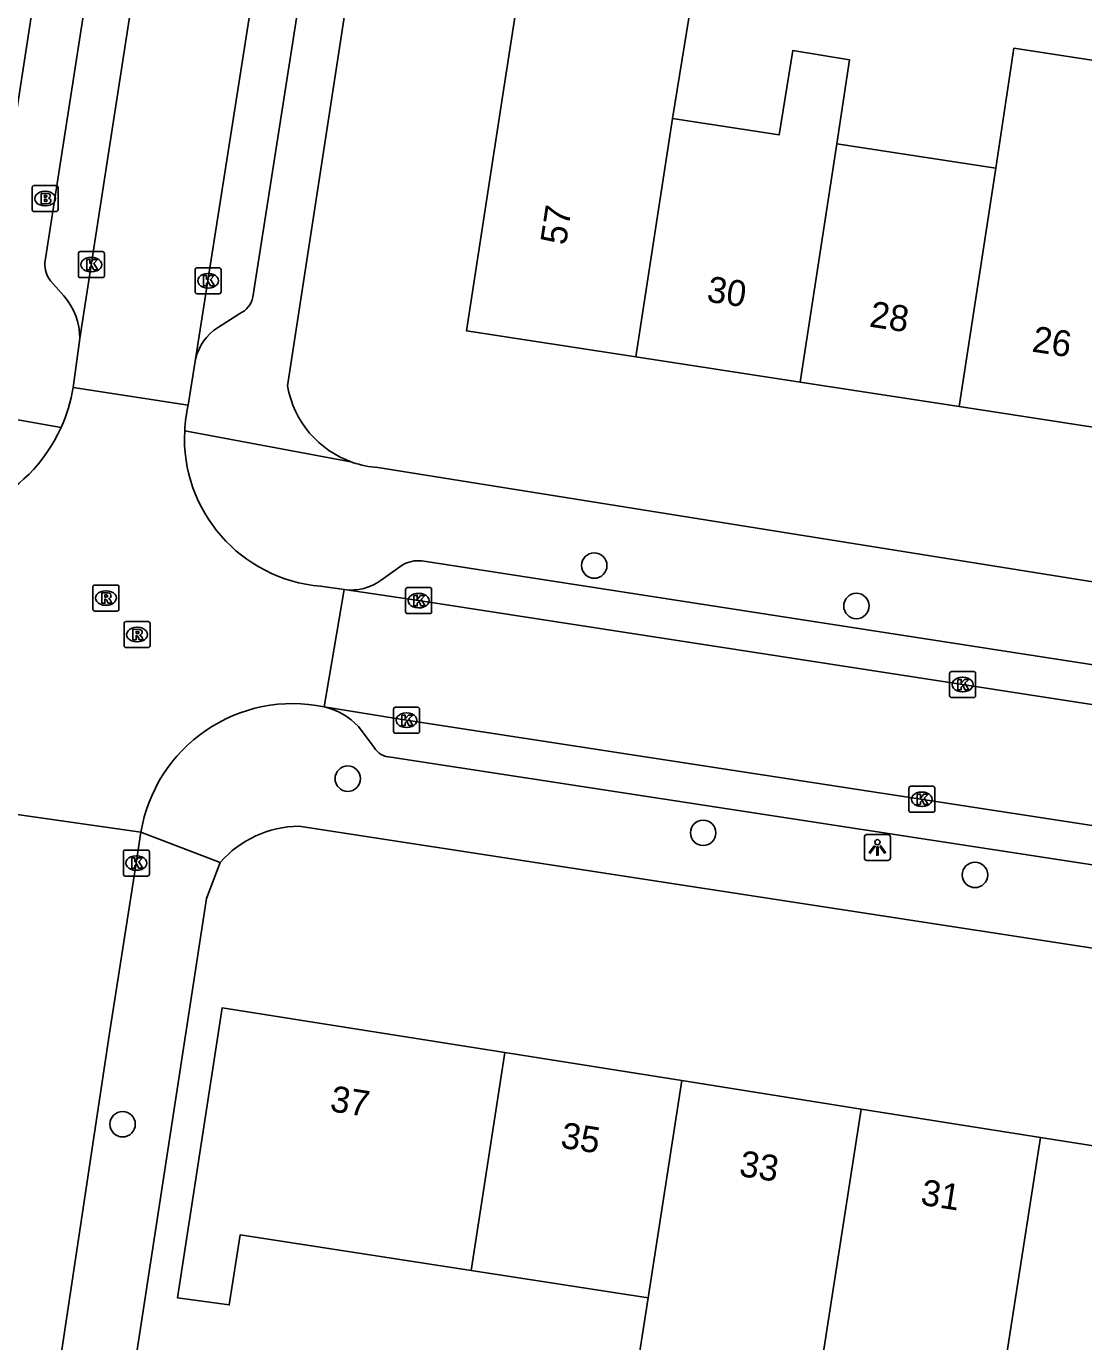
# Model space of a CAD drawing. Extents: x 161486 to 162249, y 379484 to 380829.
# Drawn here: x 162006.5 to 162047.2, y 380504.4 to 380555 of the extents above; entities that cross this region are included whole.
import ezdxf

# ---------------------------------------------------------------- set-up
doc = ezdxf.new("R2010")
doc.units = 0
for name, color, linetype in [('IMGEO_Boom', 7, 'Continuous'), ('IMGEO_Brandkraan', 7, 'Continuous'), ('IMGEO_Kolk', 7, 'Continuous'), ('IMGEO_Lichtpunt', 7, 'Continuous'), ('IMGEO_Pand', 7, 'Continuous'), ('IMGEO_Pand_nummerreeks', 7, 'Continuous'), ('IMGEO_Rijbaan_lokaal_open', 7, 'Continuous'), ('IMGEO_Rioolput', 7, 'Continuous'), ('IMGEO_Voetpad_open', 7, 'Continuous')]:
    doc.layers.add(name, color=color, linetype=linetype)

msp = doc.modelspace()

# ---------------------------------------------------------------- linework, layer by layer
at = {"layer": 'IMGEO_Boom'}
for centre in [(162028.383, 380534.281), (162038.474, 380532.725), (162018.894, 380526.08), (162032.575, 380523.995), (162043.038, 380522.375), (162010.228, 380512.781)]:
    msp.add_circle(centre, 0.489, dxfattribs=at)
at = {"layer": 'IMGEO_Brandkraan'}
for p, q in [((162006.744, 380547.979), (162006.744, 380548.831)), ((162006.819, 380548.905), (162007.671, 380548.905)), ((162007.232, 380548.685), (162007.257, 380548.685)), ((162007.745, 380548.831), (162007.745, 380547.979)), ((162007.671, 380547.905), (162006.819, 380547.905)), ((162007.255, 380548.125), (162007.23, 380548.125))]:
    msp.add_line(p, q, dxfattribs=at)
for points in [[(162006.744, 380547.979), (162006.744, 380548.831)], [(162006.819, 380548.905), (162007.671, 380548.905)], [(162007.745, 380548.831), (162007.745, 380547.979)], [(162007.092, 380548.605), (162007.092, 380548.205), (162007.305, 380548.205)], [(162007.323, 380548.605), (162007.092, 380548.605)], [(162007.271, 380548.524), (162007.217, 380548.524), (162007.217, 380548.448)], [(162007.217, 380548.448), (162007.27, 380548.448)], [(162007.279, 380548.372), (162007.217, 380548.372), (162007.217, 380548.291)], [(162007.217, 380548.291), (162007.279, 380548.291)], [(162007.671, 380547.905), (162006.819, 380547.905)]]:
    msp.add_lwpolyline(points, dxfattribs=at)
for centre, radius, start, end in [((162006.821, 380548.829), 0.0765, 91.552, 178.448), ((162006.821, 380548.829), 0.0765, 91.552, 178.448), ((162007.669, 380548.829), 0.0765, 1.552, 88.448), ((162007.669, 380548.829), 0.0765, 1.552, 88.448), ((162007.272, 380548.486), 0.0379, 267.8285, 90.9355), ((162007.28, 380548.331), 0.0404, 269.8759, 90.5077), ((162007.311, 380548.456), 0.251, 268.6676, 293.5347), ((162007.327, 380548.46), 0.145, 59.4692, 91.5367), ((162007.352, 380548.507), 0.0922, 285.5137, 58.1501), ((162007.357, 380548.315), 0.105, 301.3115, 78.989), ((162006.821, 380547.981), 0.0765, 181.552, 268.448), ((162006.821, 380547.981), 0.0765, 181.552, 268.448), ((162007.669, 380547.981), 0.0765, 271.552, 358.448), ((162007.669, 380547.981), 0.0765, 271.552, 358.448)]:
    msp.add_arc(centre, radius, start, end, dxfattribs=at)
for centre, major_axis, ratio, start_param, end_param in [((162007.231, 380548.405), (-0.387, 0.002), 0.722429, 4.712389, 7.853982), ((162007.256, 380548.405), (-0.39, 0.002), 0.717154, 1.570796, 4.712389)]:
    msp.add_ellipse(centre, major_axis=major_axis, ratio=ratio, start_param=start_param, end_param=end_param, dxfattribs=at)
at = {"layer": 'IMGEO_Kolk'}
for p, q in [((162008.524, 380545.437), (162008.524, 380546.289)), ((162008.599, 380546.363), (162009.451, 380546.363)), ((162009.525, 380546.289), (162009.525, 380545.437)), ((162009.012, 380546.143), (162009.037, 380546.143)), ((162013.019, 380544.815), (162013.019, 380545.667)), ((162013.094, 380545.741), (162013.946, 380545.741)), ((162014.02, 380545.667), (162014.02, 380544.815)), ((162009.451, 380545.363), (162008.599, 380545.363)), ((162009.035, 380545.583), (162009.01, 380545.583)), ((162013.507, 380545.521), (162013.532, 380545.521)), ((162013.946, 380544.741), (162013.094, 380544.741)), ((162013.53, 380544.961), (162013.505, 380544.961)), ((162021.123, 380532.505), (162021.123, 380533.357)), ((162021.198, 380533.431), (162022.05, 380533.431)), ((162021.611, 380533.211), (162021.636, 380533.211)), ((162022.124, 380533.357), (162022.124, 380532.505)), ((162021.634, 380532.651), (162021.609, 380532.651)), ((162022.05, 380532.431), (162021.198, 380532.431)), ((162042.061, 380529.275), (162042.061, 380530.127)), ((162042.136, 380530.201), (162042.988, 380530.201)), ((162042.549, 380529.981), (162042.574, 380529.981)), ((162043.062, 380530.127), (162043.062, 380529.275)), ((162042.988, 380529.201), (162042.136, 380529.201)), ((162042.572, 380529.421), (162042.547, 380529.421)), ((162020.657, 380527.902), (162020.657, 380528.754)), ((162020.732, 380528.828), (162021.584, 380528.828)), ((162021.145, 380528.608), (162021.17, 380528.608)), ((162021.658, 380528.754), (162021.658, 380527.902)), ((162021.168, 380528.048), (162021.143, 380528.048)), ((162021.584, 380527.828), (162020.732, 380527.828)), ((162040.492, 380524.86), (162040.492, 380525.712)), ((162040.567, 380525.786), (162041.419, 380525.786)), ((162040.98, 380525.566), (162041.005, 380525.566)), ((162041.493, 380525.712), (162041.493, 380524.86)), ((162041.003, 380525.006), (162040.978, 380525.006)), ((162041.419, 380524.786), (162040.567, 380524.786)), ((162010.256, 380522.406), (162010.256, 380523.258)), ((162010.331, 380523.332), (162011.183, 380523.332)), ((162010.744, 380523.112), (162010.769, 380523.112)), ((162011.257, 380523.258), (162011.257, 380522.406)), ((162010.767, 380522.552), (162010.742, 380522.552)), ((162011.183, 380522.332), (162010.331, 380522.332))]:
    msp.add_line(p, q, dxfattribs=at)
for points in [[(162008.524, 380545.437), (162008.524, 380546.289)], [(162008.599, 380546.363), (162009.451, 380546.363)], [(162009.525, 380546.289), (162009.525, 380545.437)], [(162008.845, 380546.063), (162008.968, 380546.063), (162008.968, 380545.912), (162009.098, 380546.063), (162009.262, 380546.063), (162009.116, 380545.912), (162009.269, 380545.663), (162009.117, 380545.663), (162009.032, 380545.827), (162008.968, 380545.76), (162008.968, 380545.663), (162008.845, 380545.663), (162008.845, 380546.063)], [(162013.019, 380544.815), (162013.019, 380545.667)], [(162013.094, 380545.741), (162013.946, 380545.741)], [(162014.02, 380545.667), (162014.02, 380544.815)], [(162009.451, 380545.363), (162008.599, 380545.363)], [(162013.34, 380545.441), (162013.463, 380545.441), (162013.463, 380545.29), (162013.593, 380545.441), (162013.757, 380545.441), (162013.611, 380545.29), (162013.764, 380545.041), (162013.612, 380545.041), (162013.527, 380545.205), (162013.463, 380545.138), (162013.463, 380545.041), (162013.34, 380545.041), (162013.34, 380545.441)], [(162013.946, 380544.741), (162013.094, 380544.741)], [(162021.123, 380532.505), (162021.123, 380533.357)], [(162021.198, 380533.431), (162022.05, 380533.431)], [(162021.444, 380533.131), (162021.567, 380533.131), (162021.567, 380532.98), (162021.697, 380533.131), (162021.861, 380533.131), (162021.715, 380532.98), (162021.868, 380532.731), (162021.716, 380532.731), (162021.631, 380532.895), (162021.567, 380532.828), (162021.567, 380532.731), (162021.444, 380532.731), (162021.444, 380533.131)], [(162022.124, 380533.357), (162022.124, 380532.505)], [(162022.05, 380532.431), (162021.198, 380532.431)], [(162042.061, 380529.275), (162042.061, 380530.127)], [(162042.136, 380530.201), (162042.988, 380530.201)], [(162043.062, 380530.127), (162043.062, 380529.275)], [(162042.382, 380529.901), (162042.505, 380529.901), (162042.505, 380529.75), (162042.635, 380529.901), (162042.799, 380529.901), (162042.653, 380529.75), (162042.806, 380529.501), (162042.654, 380529.501), (162042.569, 380529.665), (162042.505, 380529.598), (162042.505, 380529.501), (162042.382, 380529.501), (162042.382, 380529.901)], [(162042.988, 380529.201), (162042.136, 380529.201)], [(162020.657, 380527.902), (162020.657, 380528.754)], [(162020.732, 380528.828), (162021.584, 380528.828)], [(162020.978, 380528.528), (162021.101, 380528.528), (162021.101, 380528.377), (162021.231, 380528.528), (162021.395, 380528.528), (162021.249, 380528.377), (162021.402, 380528.128), (162021.25, 380528.128), (162021.165, 380528.292), (162021.101, 380528.225), (162021.101, 380528.128), (162020.978, 380528.128), (162020.978, 380528.528)], [(162021.658, 380528.754), (162021.658, 380527.902)], [(162021.584, 380527.828), (162020.732, 380527.828)], [(162040.492, 380524.86), (162040.492, 380525.712)], [(162040.567, 380525.786), (162041.419, 380525.786)], [(162040.813, 380525.486), (162040.936, 380525.486), (162040.936, 380525.335), (162041.066, 380525.486), (162041.23, 380525.486), (162041.084, 380525.335), (162041.237, 380525.086), (162041.085, 380525.086), (162041, 380525.25), (162040.936, 380525.183), (162040.936, 380525.086), (162040.813, 380525.086), (162040.813, 380525.486)], [(162041.493, 380525.712), (162041.493, 380524.86)], [(162041.419, 380524.786), (162040.567, 380524.786)], [(162010.256, 380522.406), (162010.256, 380523.258)], [(162010.331, 380523.332), (162011.183, 380523.332)], [(162010.577, 380523.032), (162010.7, 380523.032), (162010.7, 380522.881), (162010.83, 380523.032), (162010.994, 380523.032), (162010.848, 380522.881), (162011.001, 380522.632), (162010.849, 380522.632), (162010.764, 380522.796), (162010.7, 380522.729), (162010.7, 380522.632), (162010.577, 380522.632), (162010.577, 380523.032)], [(162011.257, 380523.258), (162011.257, 380522.406)], [(162011.183, 380522.332), (162010.331, 380522.332)]]:
    msp.add_lwpolyline(points, dxfattribs=at)
for centre, start, end in [((162008.601, 380546.287), 91.552, 178.448), ((162008.601, 380546.287), 91.552, 178.448), ((162009.449, 380546.287), 1.552, 88.448), ((162009.449, 380546.287), 1.552, 88.448), ((162013.096, 380545.665), 91.552, 178.448), ((162013.096, 380545.665), 91.552, 178.448), ((162013.944, 380545.665), 1.552, 88.448), ((162013.944, 380545.665), 1.552, 88.448), ((162008.601, 380545.439), 181.552, 268.448), ((162008.601, 380545.439), 181.552, 268.448), ((162009.449, 380545.439), 271.552, 358.448), ((162009.449, 380545.439), 271.552, 358.448), ((162013.096, 380544.817), 181.552, 268.448), ((162013.096, 380544.817), 181.552, 268.448), ((162013.944, 380544.817), 271.552, 358.448), ((162013.944, 380544.817), 271.552, 358.448), ((162021.2, 380533.355), 91.552, 178.448), ((162021.2, 380533.355), 91.552, 178.448), ((162022.048, 380533.355), 1.552, 88.448), ((162022.048, 380533.355), 1.552, 88.448), ((162021.2, 380532.507), 181.552, 268.448), ((162021.2, 380532.507), 181.552, 268.448), ((162022.048, 380532.507), 271.552, 358.448), ((162022.048, 380532.507), 271.552, 358.448), ((162042.138, 380530.125), 91.552, 178.448), ((162042.138, 380530.125), 91.552, 178.448), ((162042.986, 380530.125), 1.552, 88.448), ((162042.986, 380530.125), 1.552, 88.448), ((162042.138, 380529.277), 181.552, 268.448), ((162042.138, 380529.277), 181.552, 268.448), ((162042.986, 380529.277), 271.552, 358.448), ((162042.986, 380529.277), 271.552, 358.448), ((162020.734, 380528.752), 91.552, 178.448), ((162020.734, 380528.752), 91.552, 178.448), ((162021.582, 380528.752), 1.552, 88.448), ((162021.582, 380528.752), 1.552, 88.448), ((162020.734, 380527.904), 181.552, 268.448), ((162020.734, 380527.904), 181.552, 268.448), ((162021.582, 380527.904), 271.552, 358.448), ((162021.582, 380527.904), 271.552, 358.448), ((162040.569, 380525.71), 91.552, 178.448), ((162040.569, 380525.71), 91.552, 178.448), ((162041.417, 380525.71), 1.552, 88.448), ((162041.417, 380525.71), 1.552, 88.448), ((162040.569, 380524.862), 181.552, 268.448), ((162040.569, 380524.862), 181.552, 268.448), ((162041.417, 380524.862), 271.552, 358.448), ((162041.417, 380524.862), 271.552, 358.448), ((162010.333, 380523.256), 91.552, 178.448), ((162010.333, 380523.256), 91.552, 178.448), ((162011.181, 380523.256), 1.552, 88.448), ((162011.181, 380523.256), 1.552, 88.448), ((162010.333, 380522.408), 181.552, 268.448), ((162010.333, 380522.408), 181.552, 268.448), ((162011.181, 380522.408), 271.552, 358.448), ((162011.181, 380522.408), 271.552, 358.448)]:
    msp.add_arc(centre, 0.0765, start, end, dxfattribs=at)
for centre, major_axis, ratio, start_param, end_param in [((162009.011, 380545.863), (-0.387, 0.002), 0.722429, 4.712389, 7.853982), ((162009.036, 380545.863), (-0.39, 0.002), 0.717154, 1.570796, 4.712389), ((162013.506, 380545.241), (-0.387, 0.002), 0.722429, 4.712389, 7.853982), ((162013.531, 380545.241), (-0.39, 0.002), 0.717154, 1.570796, 4.712389), ((162021.61, 380532.931), (-0.387, 0.002), 0.722429, 4.712389, 7.853982), ((162021.635, 380532.931), (-0.39, 0.002), 0.717154, 1.570796, 4.712389), ((162042.548, 380529.701), (-0.387, 0.002), 0.722429, 4.712389, 7.853982), ((162042.573, 380529.701), (-0.39, 0.002), 0.717154, 1.570796, 4.712389), ((162021.144, 380528.328), (-0.387, 0.002), 0.722429, 4.712389, 7.853982), ((162021.169, 380528.328), (-0.39, 0.002), 0.717154, 1.570796, 4.712389), ((162040.979, 380525.286), (-0.387, 0.002), 0.722429, 4.712389, 7.853982), ((162041.004, 380525.286), (-0.39, 0.002), 0.717154, 1.570796, 4.712389), ((162010.743, 380522.832), (-0.387, 0.002), 0.722429, 4.712389, 7.853982), ((162010.768, 380522.832), (-0.39, 0.002), 0.717154, 1.570796, 4.712389)]:
    msp.add_ellipse(centre, major_axis=major_axis, ratio=ratio, start_param=start_param, end_param=end_param, dxfattribs=at)
at = {"layer": 'IMGEO_Lichtpunt'}
for p, q in [((162039.686, 380523.931), (162038.878, 380523.931)), ((162039.686, 380523.931), (162038.878, 380523.931)), ((162038.784, 380523.836), (162038.784, 380523.029)), ((162038.784, 380523.836), (162038.784, 380523.029)), ((162039.78, 380523.029), (162039.78, 380523.836)), ((162039.78, 380523.029), (162039.78, 380523.836)), ((162038.878, 380522.935), (162039.686, 380522.935)), ((162038.878, 380522.935), (162039.686, 380522.935))]:
    msp.add_line(p, q, dxfattribs=at)
for points in [[(162039.158, 380523.5), (162039.197, 380523.472), (162039.009, 380523.21), (162038.971, 380523.237), (162039.158, 380523.5)], [(162039.26, 380523.452), (162039.307, 380523.452), (162039.307, 380523.13), (162039.26, 380523.13), (162039.26, 380523.452)], [(162039.37, 380523.472), (162039.408, 380523.499), (162039.595, 380523.237), (162039.556, 380523.209), (162039.37, 380523.472)]]:
    msp.add_lwpolyline(points, dxfattribs=at)
msp.add_circle((162039.283, 380523.634), 0.0994, dxfattribs=at)
for centre, start, end in [((162038.878, 380523.836), 90, 180), ((162038.878, 380523.836), 90, 180), ((162039.686, 380523.836), 0, 90), ((162039.686, 380523.836), 0, 90), ((162038.878, 380523.029), 180, 270), ((162038.878, 380523.029), 180, 270), ((162039.686, 380523.029), 270, 0), ((162039.686, 380523.029), 270, 360)]:
    msp.add_arc(centre, 0.0946, start, end, dxfattribs=at)
at = {"layer": 'IMGEO_Pand'}
for points in [[(162029.98, 380542.31), (162023.467, 380543.312), (162024.878, 380552.488), (162025.73, 380558.026)], [(162028.986, 380557.525), (162032.293, 380557.017), (162031.391, 380551.486)], [(162031.391, 380551.486), (162035.496, 380550.855), (162036.025, 380554.099), (162038.212, 380553.742), (162037.716, 380550.514)], [(162043.839, 380549.572), (162044.539, 380554.192), (162050.623, 380553.257), (162050.29, 380551.09)], [(162031.391, 380551.486), (162029.98, 380542.31)], [(162037.716, 380550.514), (162036.305, 380541.338)], [(162037.716, 380550.514), (162043.839, 380549.572)], [(162043.839, 380549.572), (162042.429, 380540.396)], [(162036.305, 380541.338), (162029.98, 380542.31)], [(162042.429, 380540.396), (162036.305, 380541.338)], [(162048.503, 380539.462), (162042.429, 380540.396)], [(162023.64, 380507.149), (162014.755, 380508.525), (162014.336, 380505.825), (162012.338, 380506.104), (162014.066, 380517.261), (162024.941, 380515.538)], [(162023.64, 380507.149), (162024.941, 380515.538)], [(162024.941, 380515.538), (162031.75, 380514.46)], [(162031.75, 380514.46), (162030.452, 380506.094)], [(162031.75, 380514.46), (162038.657, 380513.366)], [(162036.899, 380502.036), (162037.362, 380505.024), (162038.657, 380513.366)], [(162038.657, 380513.366), (162045.558, 380512.273)], [(162044.268, 380503.955), (162045.558, 380512.273)], [(162045.558, 380512.273), (162052.404, 380511.188)], [(162030.452, 380506.094), (162023.64, 380507.149)], [(162036.899, 380502.036), (162036.841, 380501.665), (162029.931, 380502.737), (162030.452, 380506.094)]]:
    msp.add_lwpolyline(points, dxfattribs=at)
at = {"layer": 'IMGEO_Rijbaan_lokaal_open'}
for points in [[(162008.586, 380543.018), (162011.818, 380563.929)], [(162015.801, 380559.859), (162013.037, 380542.229)], [(162008.321, 380541.139), (162008.586, 380543.018)], [(162013.037, 380542.229), (162012.756, 380540.46)], [(162012.756, 380540.46), (162008.321, 380541.139)], [(162017.845, 380533.489), (162018.76, 380533.354)], [(162018.76, 380533.354), (162017.981, 380528.846)], [(162067.776, 380525.767), (162064.631, 380526.286), (162042.562, 380529.7), (162021.624, 380532.93), (162018.76, 380533.354)], [(162017.981, 380528.846), (162021.158, 380528.329), (162057.731, 380522.718), (162075.541, 380519.981), (162080.497, 380519.269)], [(162005.085, 380524.854), (162010.932, 380524.02)], [(162010.932, 380524.02), (162010.756, 380522.832), (162009.728, 380516.285), (162007.271, 380500), (162006.784, 380496.829)]]:
    msp.add_lwpolyline(points, dxfattribs=at)
for centre, radius, start, end in [((162002.354, 380542.08), 6.041, 335.6868, 351.0372), ((162018.225, 380539.193), 5.614, 166.951, 177.1462), ((162002.309, 380542.092), 6.087, 254.5191, 335.7592), ((162018.318, 380539.177), 5.708, 177.0411, 265.2426), ((162016.776, 380523.044), 5.925, 78.2713, 170.5226)]:
    msp.add_arc(centre, radius, start, end, dxfattribs=at)
at = {"layer": 'IMGEO_Rioolput'}
for p, q in [((162009.16, 380533.531), (162010.012, 380533.531)), ((162009.085, 380532.605), (162009.085, 380533.457)), ((162009.573, 380533.311), (162009.598, 380533.311)), ((162010.086, 380533.457), (162010.086, 380532.605)), ((162010.012, 380532.531), (162009.16, 380532.531)), ((162009.596, 380532.751), (162009.571, 380532.751)), ((162010.284, 380531.201), (162010.284, 380532.053)), ((162010.359, 380532.127), (162011.211, 380532.127)), ((162011.285, 380532.053), (162011.285, 380531.201)), ((162010.772, 380531.907), (162010.797, 380531.907)), ((162011.211, 380531.127), (162010.359, 380531.127)), ((162010.795, 380531.347), (162010.77, 380531.347))]:
    msp.add_line(p, q, dxfattribs=at)
for points in [[(162009.16, 380533.531), (162010.012, 380533.531)], [(162009.085, 380532.605), (162009.085, 380533.457)], [(162009.674, 380533.229), (162009.422, 380533.231), (162009.422, 380532.831)], [(162009.422, 380532.831), (162009.546, 380532.831), (162009.546, 380532.993), (162009.557, 380532.993)], [(162009.6, 380533.15), (162009.546, 380533.15), (162009.546, 380533.069)], [(162009.546, 380533.069), (162009.598, 380533.069)], [(162010.086, 380533.457), (162010.086, 380532.605)], [(162010.012, 380532.531), (162009.16, 380532.531)], [(162009.604, 380532.964), (162009.675, 380532.831), (162009.815, 380532.831), (162009.75, 380532.957)], [(162010.284, 380531.201), (162010.284, 380532.053)], [(162010.359, 380532.127), (162011.211, 380532.127)], [(162011.285, 380532.053), (162011.285, 380531.201)], [(162010.873, 380531.825), (162010.621, 380531.827), (162010.621, 380531.427)], [(162010.621, 380531.427), (162010.745, 380531.427), (162010.745, 380531.589), (162010.756, 380531.589)], [(162010.799, 380531.746), (162010.745, 380531.746), (162010.745, 380531.665)], [(162010.745, 380531.665), (162010.797, 380531.665)], [(162010.803, 380531.56), (162010.874, 380531.427), (162011.014, 380531.427), (162010.949, 380531.553)], [(162011.211, 380531.127), (162010.359, 380531.127)]]:
    msp.add_lwpolyline(points, dxfattribs=at)
for centre, radius, start, end in [((162009.162, 380533.455), 0.0765, 91.552, 178.448), ((162009.162, 380533.455), 0.0765, 91.552, 178.448), ((162010.01, 380533.455), 0.0765, 1.552, 88.448), ((162010.01, 380533.455), 0.0765, 1.552, 88.448), ((162009.556, 380532.94), 0.0533, 26.0293, 88.6989), ((162009.582, 380533.258), 0.19, 274.7715, 282.9687), ((162009.606, 380533.054), 0.0964, 77.0061, 93.1865), ((162009.62, 380533.111), 0.0378, 276.6634, 79.6772), ((162009.673, 380533.119), 0.109, 350.3612, 89.416), ((162009.671, 380533.119), 0.112, 277.5842, 350.9817), ((162009.655, 380532.904), 0.108, 29.5134, 73.7905), ((162009.162, 380532.607), 0.0765, 181.552, 268.448), ((162009.162, 380532.607), 0.0765, 181.552, 268.448), ((162010.01, 380532.607), 0.0765, 271.552, 358.448), ((162010.01, 380532.607), 0.0765, 271.552, 358.448), ((162010.361, 380532.051), 0.0765, 91.552, 178.448), ((162010.361, 380532.051), 0.0765, 91.552, 178.448), ((162011.209, 380532.051), 0.0765, 1.552, 88.448), ((162011.209, 380532.051), 0.0765, 1.552, 88.448), ((162010.755, 380531.536), 0.0533, 26.0293, 88.6989), ((162010.781, 380531.854), 0.19, 274.7715, 282.9687), ((162010.805, 380531.65), 0.0964, 77.0061, 93.1865), ((162010.819, 380531.707), 0.0378, 276.6634, 79.6772), ((162010.872, 380531.715), 0.109, 350.3612, 89.416), ((162010.87, 380531.715), 0.112, 277.5842, 350.9817), ((162010.854, 380531.5), 0.108, 29.5134, 73.7905), ((162010.361, 380531.203), 0.0765, 181.552, 268.448), ((162010.361, 380531.203), 0.0765, 181.552, 268.448), ((162011.209, 380531.203), 0.0765, 271.552, 358.448), ((162011.209, 380531.203), 0.0765, 271.552, 358.448)]:
    msp.add_arc(centre, radius, start, end, dxfattribs=at)
for centre, major_axis, ratio, start_param, end_param in [((162009.572, 380533.031), (-0.387, 0.002), 0.722429, 4.712389, 7.853982), ((162009.597, 380533.031), (-0.39, 0.002), 0.717154, 1.570796, 4.712389), ((162010.771, 380531.627), (-0.387, 0.002), 0.722429, 4.712389, 7.853982), ((162010.796, 380531.627), (-0.39, 0.002), 0.717154, 1.570796, 4.712389)]:
    msp.add_ellipse(centre, major_axis=major_axis, ratio=ratio, start_param=start_param, end_param=end_param, dxfattribs=at)
at = {"layer": 'IMGEO_Voetpad_open'}
for points in [[(162004.779, 380542.949), (162008.76, 380568.777)], [(162020.791, 380568.646), (162016.576, 380541.193)], [(162007.238, 380545.927), (162008.908, 380556.667), (162009.726, 380561.874)], [(162016.198, 380558.385), (162016.88, 380557.665), (162017.16, 380556.912), (162015.237, 380544.609)], [(162007.963, 380544.661), (162007.452, 380545.237)], [(162014.741, 380543.979), (162013.878, 380543.435)], [(162001.608, 380540.698), (162007.859, 380539.593)], [(162012.618, 380539.472), (162019.082, 380538.254)], [(162020.055, 380538.057), (162047.574, 380533.654), (162068.673, 380530.391)], [(162020.186, 380533.725), (162020.994, 380534.293)], [(162021.745, 380534.461), (162065.32, 380527.716)], [(162019.909, 380527.277), (162019.31, 380528.081)], [(162077.4, 380518.184), (162020.552, 380526.903)], [(162010.932, 380524.02), (162013.988, 380522.858)], [(162083.408, 380514.075), (162048.414, 380519.427), (162017.011, 380524.254)], [(162013.988, 380522.858), (162013.459, 380521.47), (162010.156, 380500), (162009.511, 380495.807)]]:
    msp.add_lwpolyline(points, dxfattribs=at)
for centre, radius, start, end in [((162008.256, 380545.865), 1.02, 176.4917, 217.9703), ((162006.077, 380543.006), 2.509, 0.2643, 41.2676), ((162014.385, 380544.77), 0.867, 294.251, 349.3222), ((162015.013, 380541.747), 2.034, 123.9268, 166.2934), ((162020.314, 380541.842), 3.794, 189.8511, 251.0555), ((162020.303, 380541.782), 3.734, 250.9141, 266.1944), ((162021.605, 380533.325), 1.145, 82.9707, 122.2484), ((162019.017, 380535.293), 1.956, 262.4539, 306.7126), ((162017.432, 380526.356), 2.55, 42.5732, 77.5756), ((162020.603, 380527.731), 0.829, 213.1722, 266.4591), ((162017.068, 380520.159), 4.095, 90.7981, 138.7762)]:
    msp.add_arc(centre, radius, start, end, dxfattribs=at)

# ---------------------------------------------------------------- texts
at = {"layer": 'IMGEO_Pand_nummerreeks'}
for s, rotation, p in [('57', 81.2569, (162027.289, 380546.584)), ('30', 351.2567, (162032.679, 380544.444)), ('28', 351.2568, (162038.939, 380543.482)), ('26', 351.2567, (162045.196, 380542.52)), ('37', 350.9993, (162018.175, 380513.289)), ('35', 350.9993, (162027.049, 380511.884)), ('33', 350.9988, (162033.924, 380510.795)), ('31', 350.9988, (162040.91, 380509.689))]:
    msp.add_text(s, height=1, rotation=rotation, dxfattribs=at).set_placement(p)

doc.saveas('drawing.dxf')
